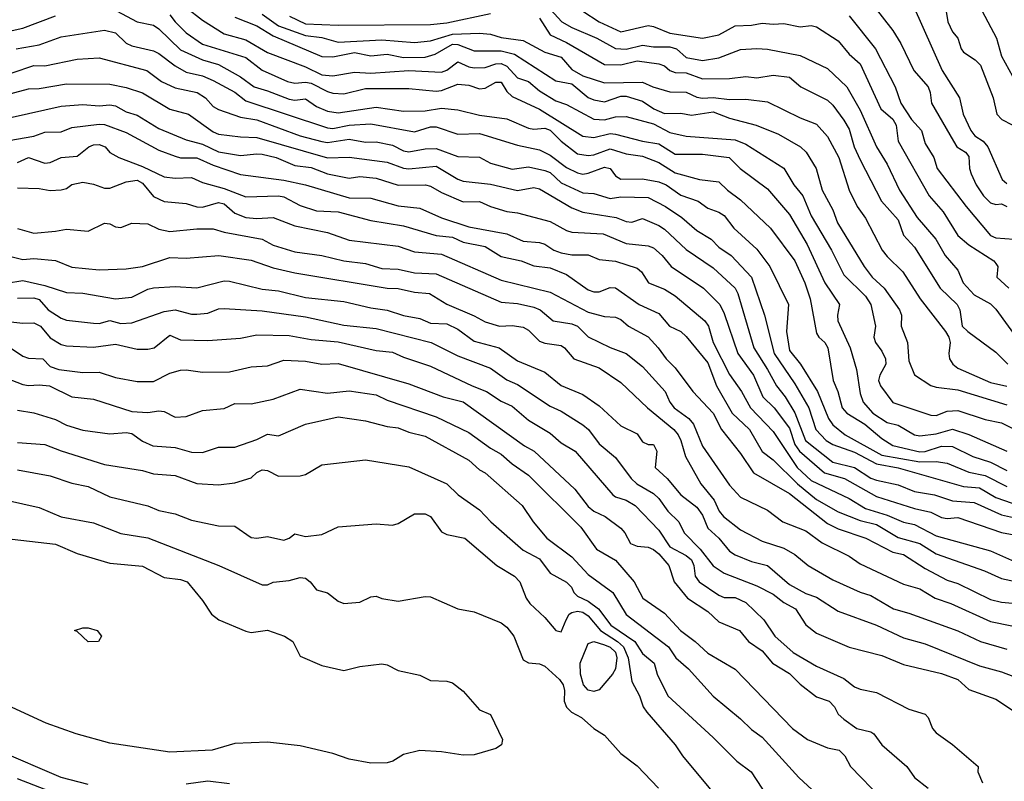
# Model space of a CAD drawing. Header units: metres. Extents: x -46681 to -43747, y -240911 to -237677.
# Tile 339 of 656: x -44417 to -44327, y -240615 to -240545. Entities that reach past the tile are written whole.
import ezdxf

# ---------------------------------------------------------------- set-up
doc = ezdxf.new("R2010")
doc.units = ezdxf.units.M
doc.layers.add('CONTOUR_INDEX', color=1, linetype='Continuous')
doc.layers.add('CONTOUR_INTER', color=3, linetype='Continuous')

msp = doc.modelspace()

# ---------------------------------------------------------------- linework, layer by layer
at = {"layer": 'CONTOUR_INDEX'}
for points, elevation in [([(-44402.095, -240543.727), (-44400.595, -240544.89), (-44398.595, -240546.131), (-44396.595, -240546.691), (-44394.595, -240547.867), (-44391.095, -240549.179), (-44389.595, -240549.898), (-44388.595, -240549.994), (-44386.595, -240549.657), (-44385.095, -240549.763), (-44381.595, -240549.495), (-44378.595, -240549.665), (-44378.095, -240549.483), (-44377.095, -240548.698), (-44376.095, -240549.16), (-44375.595, -240549.256), (-44374.595, -240549.229), (-44373.595, -240548.903), (-44373.095, -240548.877), (-44372.595, -240549.108), (-44371.595, -240550.172), (-44370.595, -240550.517), (-44369.595, -240551.369), (-44368.095, -240552.304), (-44367.095, -240552.631), (-44364.595, -240553.97), (-44363.595, -240554.057), (-44362.595, -240553.769), (-44361.595, -240553.739), (-44359.095, -240554.399), (-44357.595, -240555.224), (-44356.095, -240555.537), (-44351.595, -240555.886), (-44350.595, -240556.295), (-44347.095, -240558.497), (-44346.195, -240560.02), (-44345.367, -240561.02), (-44344.595, -240562.875), (-44342.712, -240566.02), (-44341.595, -240568.299), (-44339.595, -240570.27), (-44339.113, -240571.02), (-44338.671, -240573.02), (-44338.819, -240574.02), (-44338.683, -240574.52), (-44338.095, -240575.306), (-44337.751, -240576.02), (-44337.714, -240576.52), (-44338.265, -240577.52), (-44338.407, -240578.02), (-44338.221, -240578.52), (-44337.095, -240580.043), (-44333.595, -240581.206), (-44333.095, -240581.246), (-44332.095, -240580.827), (-44331.095, -240580.767), (-44328.595, -240581.593), (-44327.095, -240581.92), (-44326.095, -240582.406)], 130), ([(-44365.595, -240544.048), (-44364.104, -240545.02), (-44362.095, -240545.937), (-44359.595, -240545.354), (-44359.095, -240545.447), (-44357.595, -240546.07), (-44354.595, -240546.519), (-44353.095, -240546.214), (-44351.595, -240545.397), (-44350.095, -240545.34), (-44349.095, -240545.145), (-44348.095, -240545.256), (-44347.095, -240545.19), (-44345.595, -240545.478), (-44344.595, -240545.368), (-44344.095, -240545.498), (-44342.095, -240546.77), (-44341.095, -240548.013), (-44340.095, -240548.891), (-44338.188, -240553.02), (-44337.095, -240553.976), (-44336.788, -240554.52), (-44336.606, -240556.02), (-44333.731, -240561.02), (-44332.44, -240562.52), (-44331.095, -240564.697), (-44330.095, -240565.555), (-44327.785, -240567.02), (-44327.595, -240567.248), (-44327.436, -240567.52), (-44327.529, -240568.52), (-44326.416, -240569.52)], 125), ([(-44329.142, -240543.52), (-44327.553, -240546.52), (-44327.095, -240548.178), (-44326.064, -240550.02)], 120), ([(-44419.095, -240551.876), (-44416.595, -240551.185), (-44415.595, -240551.158), (-44413.095, -240550.728), (-44409.095, -240550.768), (-44407.595, -240551.08), (-44406.095, -240551.573), (-44403.595, -240553.078), (-44401.863, -240553.52), (-44399.595, -240555.157), (-44399.095, -240555.357), (-44397.095, -240555.61), (-44395.595, -240555.658), (-44389.095, -240557.536), (-44387.095, -240557.476), (-44383.595, -240557.933), (-44382.095, -240558.498), (-44381.595, -240558.563), (-44379.095, -240558.292), (-44377.095, -240559.505), (-44376.595, -240559.689), (-44374.095, -240559.962), (-44371.595, -240560.544), (-44370.095, -240560.278), (-44369.595, -240560.379), (-44366.595, -240562.129), (-44365.595, -240562.536), (-44362.534, -240563.02), (-44361.595, -240563.394), (-44361.095, -240563.455), (-44360.095, -240563.114), (-44358.595, -240563.752), (-44358.095, -240564.1), (-44356.095, -240565.983), (-44353.595, -240567.641), (-44351.595, -240569.533), (-44351.324, -240570.02), (-44349.869, -240575.02), (-44348.595, -240577.01), (-44347.796, -240578.52), (-44346.972, -240579.52), (-44346.095, -240580.984), (-44345.121, -240583.52), (-44342.595, -240585.521), (-44340.595, -240586.007), (-44339.095, -240587.005), (-44338.595, -240587.191), (-44336.595, -240587.601), (-44335.095, -240588.223), (-44333.252, -240588.52), (-44331.595, -240589.095), (-44329.595, -240589.239), (-44327.095, -240590.375), (-44324.595, -240590.932)], 135), ([(-44417.595, -240564.03), (-44416.095, -240564.459), (-44414.095, -240564.295), (-44413.095, -240564.092), (-44411.095, -240564.294), (-44409.595, -240563.544), (-44409.095, -240563.624), (-44408.595, -240563.895), (-44408.095, -240563.935), (-44407.095, -240563.562), (-44405.595, -240563.601), (-44404.595, -240564.085), (-44403.595, -240564.318), (-44401.095, -240564.058), (-44399.595, -240564.073), (-44398.595, -240564.388), (-44395.095, -240565.008), (-44394.095, -240565.559), (-44392.095, -240566.186), (-44389.595, -240566.516), (-44387.595, -240567.011), (-44385.595, -240567.271), (-44384.095, -240567.705), (-44382.595, -240567.764), (-44381.095, -240568.107), (-44379.095, -240568.193), (-44373.095, -240570.821), (-44371.595, -240570.926), (-44370.095, -240571.278), (-44369.524, -240571.52), (-44368.312, -240572.52), (-44366.595, -240572.797), (-44366.095, -240573.015), (-44365.095, -240574.014), (-44363.095, -240574.971), (-44361.595, -240575.533), (-44360.095, -240576.734), (-44358.029, -240579.02), (-44357.59, -240580.02), (-44357.206, -240580.52), (-44355.859, -240581.52), (-44355.414, -240582.02), (-44354.595, -240584.054), (-44352.095, -240587.643), (-44351.095, -240588.757), (-44348.595, -240589.932), (-44347.21, -240591.02), (-44345.095, -240591.848), (-44343.595, -240592.95), (-44341.095, -240594.165), (-44340.095, -240594.866), (-44336.095, -240596.753), (-44334.595, -240597.168), (-44333.201, -240598.02), (-44331.755, -240598.52), (-44328.095, -240600.173), (-44324.013, -240601.02)], 140), ([(-44418.25, -240575.02), (-44417.095, -240575.788), (-44416.595, -240575.948), (-44415.275, -240576.02), (-44414.595, -240576.722), (-44413.799, -240577.02), (-44411.595, -240577.269), (-44410.095, -240577.237), (-44408.595, -240577.731), (-44406.595, -240578.095), (-44405.095, -240578.122), (-44403.595, -240577.34), (-44402.595, -240577.079), (-44402.095, -240577.032), (-44400.595, -240577.254), (-44398.095, -240577.232), (-44396.095, -240576.759), (-44394.595, -240576.662), (-44393.095, -240576.142), (-44391.095, -240576.238), (-44389.595, -240576.508), (-44388.095, -240576.461), (-44381.595, -240578.321), (-44378.446, -240579.52), (-44376.595, -240579.985), (-44370.962, -240584.02), (-44370.086, -240584.52), (-44366.334, -240588.02), (-44365.095, -240589.592), (-44364.595, -240590.022), (-44363.534, -240590.52), (-44362.095, -240591.608), (-44361.732, -240592.02), (-44361.212, -240593.02), (-44360.595, -240593.257), (-44359.595, -240593.357), (-44359.095, -240593.558), (-44358.595, -240593.946), (-44357.691, -240595.02), (-44357.205, -240596.52), (-44355.982, -240598.02), (-44354.095, -240599.255), (-44353.095, -240600.218), (-44351.184, -240601.02), (-44350.346, -240602.02), (-44349.095, -240602.89), (-44348.162, -240604.02), (-44346.595, -240604.974), (-44345.595, -240605.933), (-44344.095, -240607.103), (-44342.935, -240607.52), (-44342.445, -240608.02), (-44342.095, -240608.692), (-44341.595, -240609.175), (-44340.383, -240610.02), (-44339.095, -240610.324), (-44338.815, -240610.52), (-44338.098, -240611.52), (-44335.802, -240613.52), (-44335.095, -240614.541), (-44333.832, -240615.52)], 145), ([(-44418.595, -240589.011), (-44415.595, -240589.702), (-44413.595, -240590.551), (-44410.595, -240591.092), (-44408.095, -240592.082), (-44405.595, -240592.494), (-44399.077, -240595.02), (-44395.095, -240596.81), (-44394.595, -240596.821), (-44394.095, -240596.577), (-44392.595, -240596.422), (-44391.595, -240596.126), (-44391.095, -240596.205), (-44390.688, -240596.52), (-44390.095, -240597.267), (-44389.095, -240597.548), (-44388.095, -240598.311), (-44387.595, -240598.535), (-44386.095, -240598.414), (-44385.095, -240597.913), (-44384.595, -240597.839), (-44384.095, -240598.072), (-44382.595, -240598.312), (-44380.095, -240597.881), (-44379.595, -240597.927), (-44377.095, -240599.022), (-44375.595, -240599.3), (-44373.095, -240600.3), (-44372.595, -240600.696), (-44371.945, -240601.52), (-44371.095, -240603.708), (-44370.595, -240603.987), (-44369.595, -240604.083), (-44369.095, -240604.302), (-44367.739, -240605.52), (-44367.418, -240606.02), (-44367.283, -240606.52), (-44367.32, -240607.52), (-44367.095, -240608.048), (-44366.633, -240608.52), (-44365.726, -240609.02), (-44364.574, -240610.02), (-44363.595, -240610.648), (-44362.095, -240612.325), (-44360.595, -240613.45), (-44358.632, -240615.52)], 150), ([(-44365.239, -240602.52), (-44365.095, -240602.192), (-44364.595, -240602.021), (-44363.595, -240602.324), (-44363.095, -240602.535), (-44362.595, -240603.016), (-44362.465, -240603.52), (-44362.577, -240604.52), (-44362.88, -240605.02), (-44364.095, -240606.465), (-44364.595, -240606.632), (-44365.095, -240606.509), (-44365.542, -240606.02), (-44365.81, -240605.02), (-44365.835, -240604.02), (-44365.239, -240602.52)], 150), ([(-44411.095, -240615.172), (-44413.588, -240614.52), (-44419.478, -240612.02)], 150), ([(-44398.095, -240615.113), (-44400.095, -240614.86), (-44402.095, -240615.139)], 150)]:
    msp.add_lwpolyline(points, dxfattribs=dict(at, elevation=elevation))
at = {"layer": 'CONTOUR_INTER'}
for points, elevation in [([(-44369.595, -240542.764), (-44367.543, -240545.02), (-44366.595, -240545.568), (-44364.32, -240546.52), (-44362.595, -240547.481), (-44361.595, -240547.544), (-44360.095, -240547.169), (-44359.095, -240547.336), (-44357.595, -240547.33), (-44356.974, -240547.52), (-44356.095, -240548.317), (-44354.595, -240548.574), (-44353.095, -240548.347), (-44351.095, -240547.582), (-44349.595, -240547.488), (-44348.595, -240547.532), (-44345.595, -240548.121), (-44343.095, -240549.337), (-44341.307, -240551.02), (-44340.095, -240553.166), (-44338.589, -240556.52), (-44337.595, -240558.118), (-44336.454, -240560.52), (-44334.841, -240563.02), (-44333.131, -240565.02), (-44332.254, -240566.52), (-44331.095, -240567.881), (-44330.623, -240569.02), (-44329.595, -240570.147), (-44328.095, -240570.959), (-44327.595, -240571.45), (-44325.595, -240574.261)], 126), ([(-44339.255, -240543.02), (-44337.095, -240545.831), (-44336.334, -240547.02), (-44335.157, -240549.52), (-44333.843, -240551.02), (-44333.635, -240551.52), (-44333.514, -240552.52), (-44331.503, -240556.02), (-44331.186, -240556.52), (-44330.395, -240557.02), (-44330.095, -240557.428), (-44330.034, -240558.52), (-44329.881, -240559.02), (-44329.409, -240560.02), (-44328.743, -240561.02), (-44328.095, -240561.685), (-44327.595, -240561.841), (-44327.095, -240561.772), (-44326.601, -240562.02)], 123), ([(-44408.476, -240544.02), (-44406.595, -240545.023), (-44405.095, -240545.329), (-44404.595, -240545.675), (-44402.595, -240547.601), (-44400.595, -240548.527), (-44399.095, -240548.959), (-44397.095, -240550.092), (-44395.834, -240551.02), (-44394.595, -240551.368), (-44392.595, -240552.158), (-44392.095, -240552.24), (-44391.095, -240552.124), (-44390.095, -240552.824), (-44389.095, -240553.237), (-44388.095, -240553.404), (-44384.595, -240552.875), (-44382.095, -240553.24), (-44380.095, -240553.229), (-44378.595, -240552.98), (-44377.095, -240553.125), (-44375.095, -240553.602), (-44372.595, -240553.94), (-44370.595, -240554.797), (-44370.095, -240554.903), (-44369.095, -240554.807), (-44368.595, -240554.991), (-44367.595, -240556.015), (-44366.095, -240557.177), (-44365.095, -240557.339), (-44364.595, -240557.271), (-44363.095, -240556.717), (-44361.595, -240557.172), (-44360.095, -240557.393), (-44358.595, -240557.957), (-44357.095, -240558.92), (-44354.858, -240559.52), (-44353.095, -240559.746), (-44352.293, -240560.52), (-44351.095, -240561.404), (-44348.328, -240564.02), (-44346.106, -240567.02), (-44345.191, -240569.02), (-44344.679, -240570.52), (-44344.095, -240573.668), (-44343.899, -240574.02), (-44343.333, -240574.52), (-44343.056, -240575.02), (-44342.575, -240578.02), (-44342.148, -240579.02), (-44341.749, -240580.52), (-44341.298, -240581.02), (-44339.658, -240582.02), (-44338.095, -240583.337), (-44337.095, -240583.996), (-44334.595, -240584.58), (-44334.095, -240584.549), (-44332.595, -240584.049), (-44331.595, -240584.097), (-44329.723, -240585.02), (-44328.095, -240585.524), (-44326.595, -240586.279)], 132), ([(-44335.201, -240543.52), (-44332.547, -240549.52), (-44330.944, -240552.02), (-44330.601, -240553.52), (-44329.909, -240555.02), (-44329.55, -240555.52), (-44328.784, -240556.02), (-44328.328, -240556.52), (-44327.025, -240559.52), (-44326.595, -240559.888)], 122), ([(-44332.269, -240543.52), (-44332.019, -240545.02), (-44331.595, -240545.95), (-44331.095, -240546.524), (-44330.796, -240547.52), (-44330.595, -240547.824), (-44329.495, -240548.52), (-44329.02, -240549.02), (-44327.853, -240552.02), (-44327.5, -240553.52), (-44327.043, -240554.02), (-44326.095, -240554.505)], 121), ([(-44418.095, -240545.828), (-44417.095, -240545.607), (-44414.095, -240544.495)], 132), ([(-44403.595, -240544.383), (-44403.095, -240545.042), (-44402.095, -240546.038), (-44400.595, -240547.084), (-44396.595, -240548.3), (-44395.095, -240549.477), (-44392.775, -240550.52), (-44392.095, -240550.67), (-44391.095, -240550.571), (-44390.595, -240550.659), (-44389.095, -240551.442), (-44388.595, -240551.579), (-44387.595, -240551.66), (-44385.595, -240551.172), (-44381.595, -240551.152), (-44379.095, -240551.395), (-44378.595, -240551.35), (-44377.095, -240550.778), (-44376.095, -240550.869), (-44375.095, -240551.187), (-44374.595, -240551.136), (-44373.595, -240550.581), (-44373.095, -240550.594), (-44372.595, -240551.451), (-44372.095, -240551.897), (-44369.595, -240553.067), (-44365.595, -240555.533), (-44364.595, -240555.674), (-44363.095, -240555.313), (-44362.595, -240555.348), (-44360.095, -240556.004), (-44358.595, -240556.247), (-44357.095, -240557.197), (-44354.595, -240557.188), (-44352.13, -240557.52), (-44351.123, -240558.52), (-44348.595, -240560.387), (-44346.595, -240562.761), (-44344.954, -240565.52), (-44343.336, -240569.02), (-44341.978, -240571.02), (-44342.181, -240572.02), (-44342.153, -240572.52), (-44341.021, -240575.02), (-44340.423, -240577.02), (-44340.095, -240579.217), (-44339.811, -240580.02), (-44338.936, -240581.02), (-44337.595, -240581.892), (-44336.595, -240582.138), (-44335.095, -240583.009), (-44334.595, -240583.095), (-44333.095, -240582.934), (-44331.595, -240582.49), (-44330.095, -240582.976), (-44326.595, -240584.507)], 131), ([(-44397.595, -240544.613), (-44395.595, -240545.411), (-44394.095, -240546.318), (-44389.595, -240548.217), (-44388.595, -240548.24), (-44386.595, -240547.865), (-44385.095, -240548.161), (-44383.595, -240548.009), (-44382.095, -240548.306), (-44380.095, -240548.273), (-44379.19, -240548.02), (-44377.595, -240547.088), (-44377.095, -240547.106), (-44375.595, -240547.713), (-44373.095, -240547.689), (-44371.893, -240548.02), (-44368.095, -240550.452), (-44366.595, -240550.733), (-44365.095, -240551.997), (-44364.595, -240552.205), (-44363.595, -240552.376), (-44362.095, -240551.866), (-44361.595, -240551.869), (-44360.095, -240552.34), (-44359.053, -240553.02), (-44358.095, -240553.447), (-44356.595, -240553.445), (-44355.595, -240553.614), (-44353.595, -240553.315), (-44352.095, -240553.877), (-44349.654, -240554.52), (-44347.595, -240555.357), (-44345.58, -240556.52), (-44345.054, -240557.02), (-44344.12, -240558.52), (-44343.572, -240560.52), (-44342.595, -240562.323), (-44342.161, -240563.52), (-44339.706, -240567.52), (-44338.978, -240568.52), (-44337.877, -240569.52), (-44336.455, -240571.52), (-44336.294, -240572.02), (-44336.324, -240573.02), (-44335.747, -240574.52), (-44335.595, -240576.202), (-44335.095, -240577.492), (-44333.595, -240578.468), (-44333.095, -240578.637), (-44331.095, -240578.883), (-44326.595, -240580.253)], 129), ([(-44395.095, -240544.327), (-44393.595, -240545.385), (-44391.095, -240546.277), (-44389.595, -240546.472), (-44388.095, -240546.895), (-44384.095, -240546.699), (-44381.095, -240546.921), (-44379.595, -240546.783), (-44377.595, -240546.155), (-44375.095, -240546.08), (-44374.095, -240546.173), (-44373.095, -240546.459), (-44371.095, -240546.751), (-44369.095, -240547.824), (-44367.595, -240548.272), (-44366.595, -240549.403), (-44365.595, -240550.01), (-44363.595, -240550.636), (-44360.095, -240550.57), (-44359.171, -240551.02), (-44357.595, -240551.461), (-44356.095, -240551.507), (-44355.095, -240551.961), (-44354.595, -240552.051), (-44353.595, -240551.989), (-44352.095, -240552.178), (-44350.595, -240552.144), (-44348.595, -240552.397), (-44345.595, -240553.871), (-44344.095, -240554.45), (-44343.095, -240555.588), (-44342.04, -240557.52), (-44341.093, -240560.52), (-44340.362, -240562.02), (-44339.595, -240563.085), (-44338.058, -240566.02), (-44337.595, -240566.628), (-44336.161, -240568.02), (-44334.574, -240570.52), (-44332.232, -240573.52), (-44331.924, -240574.02), (-44331.81, -240574.52), (-44331.933, -240575.52), (-44331.858, -240576.02), (-44331.573, -240576.52), (-44331.095, -240576.873), (-44328.095, -240578.19), (-44326.595, -240578.547)], 128), ([(-44392.572, -240544.52), (-44391.095, -240545.223), (-44388.095, -240545.33), (-44379.595, -240545.288), (-44378.095, -240545.12), (-44374.095, -240544.279)], 127), ([(-44369.595, -240544.707), (-44368.595, -240546.232), (-44367.095, -240546.919), (-44363.595, -240548.948), (-44362.095, -240548.999), (-44360.595, -240548.622), (-44358.595, -240548.907), (-44358.095, -240549.075), (-44357.595, -240549.517), (-44357.095, -240549.705), (-44356.095, -240549.729), (-44354.595, -240550.282), (-44352.095, -240550.258), (-44350.595, -240550.056), (-44349.595, -240550.178), (-44348.095, -240549.939), (-44346.595, -240550.118), (-44345.559, -240551.02), (-44343.095, -240552.242), (-44342.595, -240552.685), (-44341.595, -240554.082), (-44341.095, -240554.911), (-44340.627, -240556.52), (-44340.095, -240557.712), (-44338.115, -240561.52), (-44336.595, -240563.254), (-44336.095, -240564.652), (-44335.095, -240565.751), (-44332.738, -240569.52), (-44331.158, -240571.02), (-44330.919, -240571.52), (-44330.69, -240573.02), (-44330.192, -240573.52), (-44327.595, -240575.398), (-44326.493, -240576.52)], 127), ([(-44341.095, -240544.478), (-44338.672, -240547.52), (-44336.872, -240551.02), (-44336.345, -240552.52), (-44335.352, -240554.02), (-44334.456, -240555.02), (-44334.095, -240556.233), (-44333.313, -240557.52), (-44332.988, -240558.52), (-44330.334, -240562.02), (-44328.095, -240564.675), (-44327.595, -240564.887), (-44325.966, -240565.02)], 124), ([(-44417.721, -240547.52), (-44415.595, -240547.15), (-44413.595, -240546.398), (-44409.595, -240545.784), (-44408.595, -240546.044), (-44407.595, -240546.979), (-44407.095, -240547.227), (-44405.095, -240547.709), (-44404.595, -240547.94), (-44403.095, -240549.071), (-44402.095, -240549.657), (-44400.595, -240549.986), (-44399.595, -240550.424), (-44397.595, -240551.492), (-44396.595, -240552.293), (-44389.095, -240554.769), (-44388.595, -240554.851), (-44387.095, -240554.529), (-44385.095, -240554.397), (-44381.095, -240555.163), (-44379.595, -240554.689), (-44379.095, -240554.697), (-44377.095, -240555.362), (-44375.095, -240555.309), (-44371.595, -240556.364), (-44369.595, -240556.813), (-44368.595, -240557.303), (-44367.095, -240558.438), (-44366.095, -240558.921), (-44365.595, -240559.028), (-44365.095, -240558.934), (-44363.595, -240558.387), (-44363.095, -240558.505), (-44362.595, -240559.188), (-44362.095, -240559.506), (-44360.095, -240559.466), (-44358.595, -240559.748), (-44357.942, -240560.02), (-44356.595, -240560.975), (-44354.985, -240561.52), (-44354.095, -240562.166), (-44353.095, -240562.523), (-44352.595, -240562.84), (-44351.716, -240564.02), (-44349.595, -240565.945), (-44348.406, -240567.52), (-44346.674, -240571.02), (-44346.858, -240573.52), (-44346.595, -240575.267), (-44345.584, -240576.52), (-44344.005, -240579.02), (-44343.013, -240581.52), (-44342.595, -240582.09), (-44341.465, -240583.02), (-44338.095, -240584.877), (-44334.595, -240585.485), (-44333.095, -240585.478), (-44332.095, -240585.612), (-44330.095, -240586.443), (-44328.595, -240586.748), (-44326.595, -240587.759)], 133), ([(-44418.095, -240549.715), (-44416.095, -240549.058), (-44415.095, -240549.077), (-44412.095, -240548.476), (-44410.095, -240548.334), (-44405.716, -240549.52), (-44404.348, -240550.52), (-44403.095, -240551.114), (-44401.085, -240551.52), (-44400.315, -240552.02), (-44399.595, -240552.815), (-44399.095, -240553.08), (-44397.095, -240553.799), (-44395.595, -240554.043), (-44391.595, -240555.504), (-44389.595, -240556.043), (-44389.095, -240556.124), (-44387.095, -240555.811), (-44385.595, -240556.087), (-44384.595, -240556.071), (-44383.095, -240556.369), (-44382.095, -240556.883), (-44381.595, -240557), (-44380.095, -240556.724), (-44379.095, -240556.681), (-44377.095, -240557.424), (-44375.095, -240557.473), (-44374.095, -240558.03), (-44372.095, -240558.584), (-44370.595, -240558.368), (-44369.095, -240558.694), (-44368.595, -240558.898), (-44367.595, -240559.827), (-44365.595, -240560.746), (-44364.595, -240560.832), (-44363.095, -240561.273), (-44362.095, -240561.139), (-44359.595, -240561.199), (-44357.989, -240562.02), (-44356.484, -240563.02), (-44355.095, -240564.228), (-44353.799, -240565.02), (-44353.095, -240565.749), (-44351.947, -240566.52), (-44350.095, -240568.505), (-44348.872, -240572.02), (-44347.995, -240575.52), (-44346.095, -240578.326), (-44344.811, -240580.52), (-44344.152, -240582.52), (-44343.203, -240583.52), (-44342.595, -240583.905), (-44340.595, -240584.598), (-44338.595, -240585.689), (-44336.595, -240586.048), (-44330.595, -240587.762), (-44329.095, -240587.892), (-44327.595, -240588.784), (-44326.095, -240589.283)], 134), ([(-44418.095, -240553.791), (-44413.595, -240552.785), (-44411.595, -240552.632), (-44410.095, -240552.767), (-44409.095, -240552.664), (-44408.595, -240552.771), (-44407.595, -240553.302), (-44406.595, -240553.612), (-44404.595, -240554.841), (-44402.095, -240555.87), (-44400.595, -240556.284), (-44399.095, -240556.986), (-44397.095, -240557.327), (-44395.595, -240557.158), (-44395.095, -240557.21), (-44393.815, -240557.52), (-44392.095, -240558.247), (-44390.595, -240558.423), (-44389.095, -240558.996), (-44387.095, -240559.397), (-44386.095, -240559.245), (-44384.595, -240559.404), (-44382.595, -240560.061), (-44380.074, -240560.02), (-44379.595, -240560.144), (-44378.595, -240560.734), (-44376.595, -240561.597), (-44375.095, -240561.545), (-44374.095, -240562.012), (-44372.595, -240562.485), (-44371.595, -240562.597), (-44368.595, -240563.397), (-44367.095, -240564.237), (-44366.595, -240564.372), (-44363.729, -240564.52), (-44361.595, -240565.412), (-44359.595, -240565.628), (-44359.095, -240565.819), (-44358.302, -240566.52), (-44357.481, -240567.52), (-44354.489, -240569.52), (-44353.002, -240571.02), (-44352.595, -240571.842), (-44351.336, -240575.52), (-44349.886, -240577.52), (-44349.026, -240579.52), (-44347.984, -240580.52), (-44346.595, -240582.397), (-44346.095, -240583.893), (-44345.665, -240584.52), (-44343.377, -240586.52), (-44341.525, -240587.02), (-44338.595, -240588.685), (-44335.095, -240589.779), (-44333.595, -240590.122), (-44332.595, -240590.603), (-44332.095, -240590.706), (-44331.095, -240590.62), (-44327.095, -240592.004), (-44325.595, -240592.265)], 136), ([(-44419.095, -240556.077), (-44416.095, -240555.549), (-44415.095, -240555.18), (-44413.595, -240555.156), (-44412.595, -240554.748), (-44410.095, -240554.431), (-44409.595, -240554.464), (-44407.595, -240555.219), (-44404.595, -240556.832), (-44403.095, -240557.386), (-44402.595, -240557.543), (-44401.095, -240557.528), (-44399.595, -240558.213), (-44397.095, -240559.065), (-44393.095, -240559.597), (-44391.095, -240560.017), (-44387.095, -240561.232), (-44385.095, -240561.258), (-44382.595, -240561.943), (-44380.595, -240562.168), (-44378.595, -240563.053), (-44376.095, -240563.879), (-44372.595, -240564.515), (-44371.095, -240565.216), (-44369.595, -240565.339), (-44369.095, -240565.489), (-44368.265, -240566.02), (-44367.595, -240566.281), (-44366.595, -240566.449), (-44365.095, -240566.454), (-44364.095, -240566.889), (-44362.595, -240567.028), (-44360.595, -240567.686), (-44360.197, -240568.02), (-44359.562, -240569.02), (-44358.095, -240569.622), (-44357.095, -240570.219), (-44354.365, -240572.52), (-44354.032, -240573.02), (-44353.603, -240574.52), (-44352.095, -240577.468), (-44351.004, -240579.02), (-44350.187, -240580.52), (-44348.095, -240582.713), (-44345.89, -240586.02), (-44344.595, -240587.206), (-44341.095, -240588.872), (-44339.595, -240589.787), (-44337.595, -240590.401), (-44336.095, -240591.047), (-44335.095, -240591.245), (-44333.095, -240592.311), (-44328.095, -240593.668), (-44325.051, -240595.02)], 137), ([(-44417.595, -240557.969), (-44416.595, -240557.521), (-44415.095, -240558.04), (-44414.595, -240557.964), (-44413.595, -240557.497), (-44412.095, -240557.385), (-44411.033, -240556.52), (-44410.595, -240556.338), (-44410.095, -240556.308), (-44409.531, -240556.52), (-44409.095, -240557.06), (-44408.273, -240557.52), (-44406.095, -240558.322), (-44404.095, -240559.296), (-44403.095, -240559.419), (-44401.595, -240559.345), (-44400.595, -240559.822), (-44398.595, -240560.369), (-44396.595, -240561.131), (-44393.595, -240561.043), (-44393.095, -240561.124), (-44391.595, -240561.917), (-44390.095, -240562.405), (-44388.095, -240562.492), (-44385.095, -240563.296), (-44382.095, -240563.78), (-44379.095, -240564.693), (-44377.595, -240564.835), (-44376.595, -240565.286), (-44374.595, -240565.682), (-44373.095, -240566.604), (-44371.257, -240567.02), (-44370.095, -240567.461), (-44368.595, -240567.641), (-44367.095, -240568.274), (-44365.095, -240569.673), (-44364.595, -240569.862), (-44364.095, -240569.865), (-44363.095, -240569.451), (-44362.595, -240569.487), (-44360.408, -240571.02), (-44358.595, -240571.868), (-44357.61, -240573.02), (-44356.595, -240573.514), (-44356.095, -240573.967), (-44354.095, -240576.407), (-44353.29, -240578.52), (-44351.863, -240581.02), (-44350.253, -240582.52), (-44349.095, -240584.547), (-44348.095, -240585.3), (-44345.851, -240587.52), (-44344.095, -240588.969), (-44342.095, -240590.1), (-44340.095, -240590.901), (-44338.595, -240591.275), (-44336.595, -240592.45), (-44334.596, -240593.02), (-44333.095, -240593.97), (-44328.655, -240595.52), (-44327.095, -240596.24), (-44325.095, -240596.641)], 138), ([(-44417.595, -240560.296), (-44415.595, -240560.345), (-44414.595, -240560.545), (-44413.595, -240560.492), (-44413.095, -240560.347), (-44412.595, -240559.999), (-44411.595, -240559.789), (-44410.595, -240559.954), (-44409.595, -240560.333), (-44409.095, -240560.338), (-44407.595, -240559.743), (-44406.595, -240559.591), (-44406.095, -240559.881), (-44405.095, -240561.089), (-44404.095, -240561.55), (-44402.095, -240561.743), (-44401.095, -240562.041), (-44400.595, -240562.062), (-44399.095, -240561.657), (-44398.595, -240561.763), (-44397.595, -240562.621), (-44396.595, -240563.038), (-44395.595, -240563.128), (-44394.095, -240563.024), (-44392.095, -240563.78), (-44389.095, -240564.415), (-44387.095, -240565.114), (-44382.595, -240565.677), (-44381.095, -240566.198), (-44378.595, -240566.398), (-44373.095, -240568.798), (-44368.595, -240569.908), (-44365.095, -240571.744), (-44363.595, -240572.119), (-44362.595, -240572.193), (-44362.095, -240572.419), (-44361.388, -240573.02), (-44359.595, -240574.008), (-44358.671, -240575.02), (-44357.93, -240576.02), (-44357.095, -240576.857), (-44355.478, -240579.02), (-44353.595, -240581.017), (-44352.84, -240582.52), (-44351.095, -240584.732), (-44349.891, -240586.52), (-44346.595, -240588.394), (-44343.095, -240591.154), (-44342.095, -240591.671), (-44339.56, -240592.52), (-44337.095, -240593.805), (-44336.095, -240594.033), (-44334.095, -240595.301), (-44332.095, -240596.37), (-44331.095, -240596.678), (-44328.095, -240598.166), (-44327.095, -240598.417), (-44325.095, -240598.576)], 139), ([(-44418.095, -240566.652), (-44417.095, -240566.889), (-44416.095, -240566.808), (-44414.095, -240566.973), (-44412.595, -240567.598), (-44410.095, -240567.833), (-44407.595, -240567.736), (-44406.095, -240567.523), (-44403.595, -240566.709), (-44402.095, -240566.764), (-44399.065, -240566.52), (-44396.095, -240566.96), (-44394.095, -240567.651), (-44392.095, -240568.124), (-44383.595, -240569.527), (-44382.595, -240569.543), (-44381.095, -240569.906), (-44379.704, -240570.02), (-44378.095, -240571.004), (-44375.595, -240572.073), (-44374.595, -240572.634), (-44373.272, -240573.02), (-44372.095, -240572.951), (-44371.095, -240573.103), (-44370.595, -240573.391), (-44369.595, -240574.386), (-44369.095, -240574.585), (-44367.595, -240574.798), (-44367.271, -240575.02), (-44366.436, -240576.02), (-44364.095, -240576.854), (-44362.095, -240578.198), (-44359.636, -240580.52), (-44357.238, -240582.52), (-44356.814, -240583.02), (-44356.568, -240583.52), (-44356.167, -240585.02), (-44354.733, -240587.52), (-44353.507, -240589.02), (-44353.055, -240590.02), (-44352.669, -240590.52), (-44351.095, -240591.761), (-44349.095, -240592.786), (-44347.095, -240593.45), (-44346.095, -240594.008), (-44344.867, -240595.02), (-44342.595, -240596.361), (-44340.095, -240597.494), (-44339.095, -240597.788), (-44337.009, -240599.02), (-44335.595, -240599.412), (-44331.095, -240601.025), (-44329.024, -240602.02), (-44326.595, -240602.736)], 141), ([(-44418.595, -240569.061), (-44417.095, -240568.806), (-44415.095, -240569.266), (-44413.095, -240569.917), (-44411.595, -240569.974), (-44408.595, -240570.501), (-44407.095, -240570.366), (-44405.595, -240569.604), (-44405.095, -240569.492), (-44403.095, -240569.372), (-44401.095, -240569.49), (-44398.595, -240568.854), (-44398.095, -240568.886), (-44395.095, -240569.63), (-44393.595, -240569.758), (-44391.095, -240570.375), (-44387.595, -240570.755), (-44385.095, -240571.349), (-44383.595, -240571.555), (-44382.095, -240572.032), (-44380.595, -240572.324), (-44379.595, -240572.731), (-44378.095, -240572.811), (-44377.095, -240573.281), (-44375.595, -240574.402), (-44373.282, -240575.02), (-44371.595, -240576.207), (-44369.095, -240577.248), (-44367.595, -240578.467), (-44365.595, -240579.289), (-44364.095, -240580.354), (-44362.095, -240582.173), (-44360.595, -240582.93), (-44360.095, -240583.654), (-44359.595, -240583.894), (-44359.095, -240583.905), (-44358.798, -240584.52), (-44358.935, -240586.02), (-44357.836, -240587.02), (-44356.595, -240588.545), (-44355.095, -240589.661), (-44354.595, -240590.392), (-44354.095, -240591.592), (-44353.095, -240592.524), (-44352.095, -240593.717), (-44351.595, -240594.058), (-44350.095, -240594.661), (-44348.595, -240595.036), (-44346.595, -240596.782), (-44345.095, -240597.597), (-44344.095, -240597.956), (-44342.095, -240599.216), (-44338.595, -240600.508), (-44336.095, -240601.693), (-44334.095, -240602.229), (-44329.095, -240604.254), (-44327.095, -240604.804), (-44324.595, -240605.763)], 142), ([(-44417.595, -240570.434), (-44416.095, -240570.402), (-44415.595, -240570.579), (-44414.79, -240571.52), (-44413.595, -240572.284), (-44413.095, -240572.468), (-44410.595, -240572.756), (-44410.095, -240572.777), (-44409.095, -240572.514), (-44408.095, -240572.764), (-44407.095, -240572.715), (-44404.095, -240571.674), (-44403.095, -240571.507), (-44401.595, -240571.908), (-44401.095, -240571.92), (-44400.095, -240571.818), (-44399.095, -240571.439), (-44398.595, -240571.389), (-44395.095, -240571.622), (-44391.095, -240572.155), (-44387.595, -240572.914), (-44384.595, -240573.224), (-44379.558, -240574.52), (-44377.095, -240575.74), (-44374.095, -240576.881), (-44372.595, -240577.954), (-44371.595, -240578.371), (-44368.595, -240580.367), (-44367.595, -240580.836), (-44365.595, -240582.083), (-44365.09, -240582.52), (-44364.095, -240583.842), (-44362.595, -240585.096), (-44361.149, -240587.02), (-44360.622, -240587.52), (-44359.095, -240588.424), (-44358.595, -240588.862), (-44357.784, -240590.02), (-44356.77, -240591.02), (-44356.263, -240592.02), (-44354.796, -240593.52), (-44353.595, -240595.066), (-44352.595, -240595.745), (-44349.595, -240596.901), (-44348.095, -240597.678), (-44347.095, -240598.43), (-44346.046, -240599.02), (-44345.095, -240600.474), (-44344.095, -240601.242), (-44341.095, -240602.548), (-44338.095, -240603.31), (-44336.095, -240604.142), (-44332.595, -240604.971), (-44331.095, -240605.506), (-44330.095, -240606.419), (-44327.595, -240607.333), (-44325.069, -240609.02)], 143), ([(-44419.595, -240572.474), (-44417.095, -240572.731), (-44416.095, -240572.709), (-44415.495, -240573.02), (-44414.595, -240574.085), (-44413.595, -240574.695), (-44413.095, -240574.824), (-44410.595, -240574.95), (-44408.595, -240574.679), (-44406.595, -240575.14), (-44405.595, -240575.143), (-44405.02, -240575.02), (-44403.595, -240573.833), (-44402.595, -240574.271), (-44400.095, -240574.338), (-44397.095, -240574.132), (-44395.595, -240573.826), (-44392.595, -240573.87), (-44390.595, -240574.246), (-44388.095, -240574.475), (-44384.595, -240575.272), (-44383.095, -240575.424), (-44382.095, -240575.873), (-44379.595, -240576.685), (-44375.787, -240578.52), (-44374.442, -240579.02), (-44373.095, -240579.917), (-44372.095, -240580.367), (-44370.595, -240581.673), (-44368.595, -240582.875), (-44367.595, -240583.735), (-44366.308, -240584.52), (-44362.846, -240588.52), (-44362.595, -240588.716), (-44361.595, -240589.021), (-44360.785, -240589.52), (-44358.595, -240591.793), (-44357.595, -240593.316), (-44356.095, -240594.124), (-44355.61, -240594.52), (-44355.394, -240595.02), (-44355.259, -240596.02), (-44354.905, -240596.52), (-44353.095, -240597.772), (-44352.595, -240597.988), (-44351.595, -240597.968), (-44350.595, -240598.442), (-44348.938, -240600.02), (-44347.95, -240601.52), (-44346.239, -240603.02), (-44344.095, -240604.284), (-44341.595, -240605.41), (-44340.595, -240606.178), (-44340.095, -240606.415), (-44338.595, -240606.705), (-44335.595, -240608.252), (-44334.095, -240608.71), (-44333.825, -240609.02), (-44333.441, -240610.02), (-44333.095, -240610.426), (-44331.595, -240611.491), (-44329.234, -240613.52), (-44329.27, -240614.02), (-44328.831, -240615.02)], 144), ([(-44418.595, -240577.806), (-44417.095, -240578.398), (-44416.595, -240578.479), (-44415.595, -240578.405), (-44414.662, -240578.52), (-44412.595, -240579.51), (-44410.595, -240579.742), (-44407.095, -240580.854), (-44405.595, -240580.945), (-44404.595, -240580.813), (-44404.095, -240580.875), (-44403.095, -240581.402), (-44402.095, -240581.333), (-44400.595, -240580.778), (-44398.595, -240580.588), (-44397.595, -240580.135), (-44396.095, -240580.165), (-44394.095, -240579.727), (-44391.595, -240578.819), (-44389.095, -240579.168), (-44387.095, -240578.957), (-44384.595, -240579.342), (-44383.595, -240579.83), (-44379.095, -240581.37), (-44376.095, -240582.784), (-44374.095, -240584.242), (-44373.095, -240584.804), (-44372.095, -240585.692), (-44370.595, -240586.729), (-44365.779, -240591.52), (-44364.354, -240593.52), (-44362.595, -240594.549), (-44360.888, -240596.52), (-44360.062, -240598.02), (-44358.095, -240599.417), (-44356.625, -240601.02), (-44355.274, -240602.02), (-44354.095, -240603.099), (-44351.595, -240604.563), (-44346.323, -240610.02), (-44344.925, -240611.02), (-44343.095, -240611.793), (-44342.031, -240612.02), (-44341.49, -240612.52), (-44340.974, -240613.52), (-44338.074, -240616.52)], 146), ([(-44417.595, -240580.747), (-44416.095, -240580.997), (-44414.095, -240581.618), (-44413.095, -240582.122), (-44411.595, -240582.587), (-44409.095, -240582.929), (-44407.595, -240582.792), (-44407.095, -240582.904), (-44406.095, -240583.591), (-44405.157, -240584.02), (-44403.095, -240584.165), (-44401.595, -240584.608), (-44400.595, -240584.644), (-44399.095, -240584.16), (-44397.595, -240584.136), (-44395.595, -240583.432), (-44394.595, -240582.937), (-44393.595, -240583.096), (-44391.095, -240582.022), (-44388.095, -240581.353), (-44385.595, -240581.722), (-44383.595, -240582.235), (-44382.595, -240582.365), (-44381.595, -240582.778), (-44380.095, -240583.137), (-44376.095, -240585.357), (-44375.095, -240586.227), (-44374.572, -240586.52), (-44371.184, -240589.52), (-44370.175, -240591.02), (-44368.915, -240592.52), (-44366.595, -240594.233), (-44365.095, -240595.862), (-44362.836, -240597.52), (-44361.595, -240599.535), (-44357.725, -240602.52), (-44357.05, -240603.52), (-44355.885, -240604.52), (-44353.595, -240607.055), (-44351.095, -240609.118), (-44350.095, -240610.109), (-44349.095, -240610.814), (-44345.718, -240614.52), (-44344.113, -240616.02)], 147), ([(-44417.595, -240583.706), (-44415.095, -240583.916), (-44413.595, -240584.5), (-44409.595, -240585.733), (-44406.095, -240586.309), (-44405.095, -240586.606), (-44403.095, -240586.764), (-44401.095, -240587.491), (-44399.095, -240587.624), (-44397.595, -240587.432), (-44396.095, -240586.971), (-44395.595, -240586.472), (-44395.095, -240586.224), (-44394.595, -240586.291), (-44393.595, -240586.809), (-44391.595, -240586.784), (-44391.095, -240586.662), (-44389.595, -240585.778), (-44385.595, -240585.298), (-44381.595, -240585.963), (-44378.095, -240587.534), (-44377.075, -240588.52), (-44375.095, -240589.901), (-44374.047, -240591.02), (-44371.095, -240593.61), (-44369.595, -240594.422), (-44368.595, -240595.726), (-44367.095, -240596.569), (-44366.633, -240597.02), (-44366.412, -240597.52), (-44366.095, -240597.847), (-44365.095, -240598.323), (-44364.152, -240599.02), (-44363.02, -240600.52), (-44360.812, -240602.02), (-44360.095, -240603.114), (-44359.048, -240604.02), (-44358.759, -240605.02), (-44357.766, -240607.02), (-44353.595, -240610.853), (-44351.431, -240613.02), (-44350.123, -240614.02), (-44348.595, -240616.302)], 148), ([(-44417.595, -240586.247), (-44414.595, -240586.777), (-44412.595, -240587.473), (-44411.095, -240587.76), (-44409.095, -240588.706), (-44405.595, -240589.553), (-44404.595, -240589.974), (-44403.095, -240590.267), (-44401.595, -240590.859), (-44399.095, -240591.377), (-44397.595, -240591.407), (-44396.095, -240592.462), (-44395.595, -240592.512), (-44394.595, -240592.371), (-44393.095, -240592.702), (-44392.604, -240592.52), (-44392.095, -240592.107), (-44391.095, -240592.366), (-44389.595, -240592.171), (-44388.095, -240591.485), (-44384.595, -240591.202), (-44383.095, -240591.319), (-44382.595, -240591.16), (-44381.095, -240590.284), (-44380.095, -240590.268), (-44379.595, -240590.517), (-44378.595, -240591.927), (-44378.095, -240592.171), (-44376.456, -240592.52), (-44373.518, -240595.02), (-44371.88, -240596.02), (-44371.39, -240596.52), (-44370.806, -240598.02), (-44370.465, -240598.52), (-44369.095, -240599.806), (-44368.095, -240600.997), (-44367.595, -240601.12), (-44367.143, -240600.02), (-44366.848, -240599.52), (-44366.595, -240599.344), (-44366.095, -240599.225), (-44365.595, -240599.328), (-44365.095, -240599.671), (-44363.972, -240601.02), (-44362.395, -240602.02), (-44361.842, -240602.52), (-44361.437, -240603.52), (-44361.095, -240605.688), (-44360.381, -240607.02), (-44360.041, -240608.02), (-44359.695, -240608.52), (-44357.109, -240611.52), (-44356.427, -240612.52), (-44351.595, -240618.371)], 149), ([(-44418.095, -240592.61), (-44414.095, -240593.072), (-44412.095, -240593.93), (-44409.095, -240594.82), (-44406.095, -240595.093), (-44404.095, -240596.132), (-44402.595, -240596.319), (-44402.005, -240596.52), (-44400.595, -240598.25), (-44399.755, -240599.52), (-44399.07, -240600.02), (-44396.595, -240601.08), (-44396.095, -240601.19), (-44394.595, -240600.986), (-44393.03, -240601.52), (-44392.286, -240602.02), (-44391.595, -240603.356), (-44389.595, -240604.232), (-44387.595, -240604.68), (-44386.095, -240604.31), (-44384.095, -240604.064), (-44383.595, -240604.16), (-44382.595, -240604.698), (-44380.595, -240605.127), (-44379.595, -240605.603), (-44378.095, -240605.667), (-44377.595, -240605.813), (-44376.595, -240606.58), (-44375.095, -240608.3), (-44374.095, -240608.73), (-44372.975, -240611.02), (-44373.076, -240611.52), (-44373.595, -240611.862), (-44375.595, -240612.456), (-44376.595, -240612.471), (-44378.595, -240612.177), (-44380.595, -240612.056), (-44382.095, -240612.409), (-44383.064, -240613.02), (-44383.595, -240613.187), (-44385.095, -240613.222), (-44387.095, -240612.848), (-44388.595, -240612.306), (-44391.595, -240611.602), (-44394.595, -240611.275), (-44397.595, -240611.409), (-44399.681, -240612.02), (-44403.595, -240612.19), (-44409.095, -240611.369), (-44412.204, -240610.52), (-44414.951, -240609.52), (-44418.095, -240608.084)], 151), ([(-44412.353, -240601.02), (-44411.595, -240600.759), (-44411.095, -240600.777), (-44410.26, -240601.02), (-44409.867, -240601.52), (-44410.144, -240602.02), (-44411.095, -240602.043), (-44412.095, -240601.095), (-44412.353, -240601.02)], 152), ([(-44414.595, -240615.83), (-44417.595, -240614.655)], 149)]:
    msp.add_lwpolyline(points, dxfattribs=dict(at, elevation=elevation))

doc.saveas('drawing.dxf')
